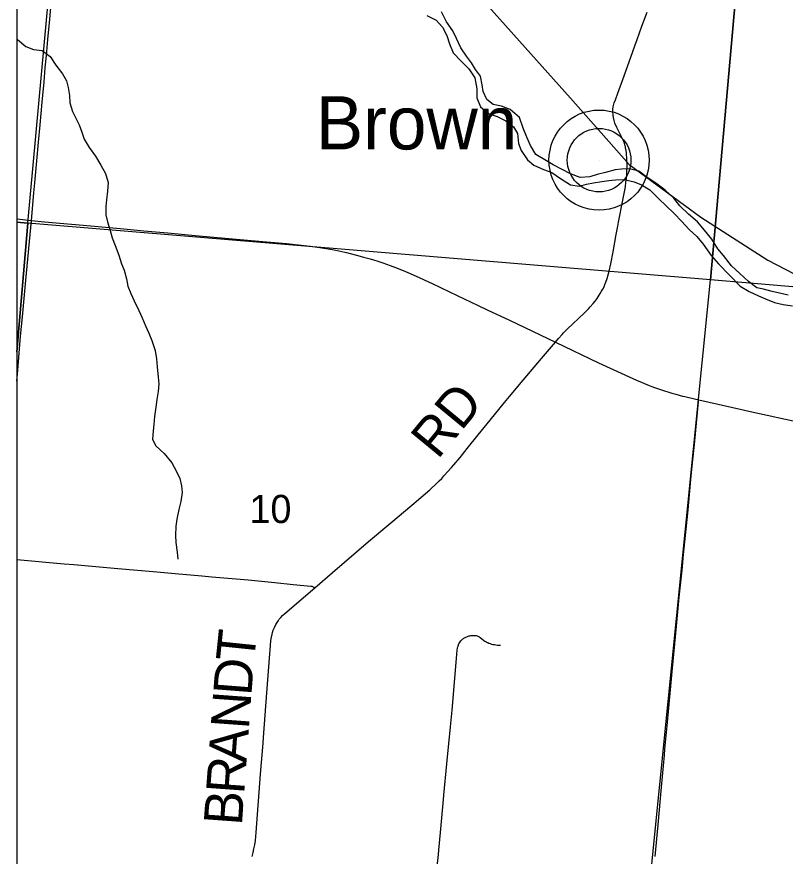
# Model space of a CAD drawing. Extents: x 0 to 1134, y 0 to 440.
# Drawn here: x 832.764 to 833.905, y 363.287 to 364.534 of the extents above; entities that cross this region are included whole.
import ezdxf

# ---------------------------------------------------------------- set-up
doc = ezdxf.new("R2010")
doc.units = 0
for name, color, linetype in [('GM_X_County_Road', 7, 'Continuous'), ('GM_X_County_Road_Text', 7, 'Continuous'), ('GM_X_Major_River', 7, 'Continuous'), ('GM_X_Minor_River', 7, 'Continuous'), ('GM_X_Rail_Line', 7, 'Continuous'), ('GM_X_Section', 7, 'Continuous'), ('GM_X_Section_Text', 7, 'Continuous'), ('GM_X_State_Route', 7, 'Continuous'), ('GM_X_Township_Road', 7, 'Continuous'), ('GM_X_Unincorporated', 7, 'Continuous'), ('GM_X_Unincorporated_Location', 7, 'Continuous'), ('GM_X_Unincorporated_Text', 7, 'Continuous'), ('SH_Cut_Line', 7, 'Continuous')]:
    doc.layers.add(name, color=color, linetype=linetype)

msp = doc.modelspace()

# ---------------------------------------------------------------- linework, layer by layer
at = {"layer": 'GM_X_County_Road'}
for points in [[(833.6562, 364.223), (833.6573, 364.2287), (833.6638, 364.2617), (833.6674, 364.2813), (833.6683, 364.2882), (833.669, 364.2937), (833.6695, 364.299), (833.6698, 364.3034), (833.67, 364.3124), (833.6696, 364.3224), (833.6689, 364.3314), (833.6684, 364.3357), (833.6682, 364.3369), (833.6678, 364.339), (833.6674, 364.3413), (833.6668, 364.3433), (833.666, 364.346), (833.6649, 364.3486), (833.6635, 364.3518), (833.6547, 364.3694), (833.6519, 364.376), (833.6506, 364.38), (833.6497, 364.3841), (833.6491, 364.3879), (833.6488, 364.3935), (833.6489, 364.3965), (833.6494, 364.4), (833.651, 364.4058), (833.6525, 364.4105), (833.6563, 364.4204), (833.6635, 364.4409), (833.6754, 364.4736), (833.6815, 364.4906), (833.6848, 364.4999), (833.692, 364.5198), (833.6998, 364.5408)], [(833.5636, 364.0505), (833.5683, 364.056), (833.5734, 364.062), (833.5756, 364.0645), (833.5795, 364.0686), (833.582, 364.071), (833.5887, 364.0773), (833.5984, 364.0863), (833.6062, 364.0938), (833.6126, 364.1001), (833.6153, 364.103), (833.6197, 364.1081), (833.6224, 364.1114), (833.6254, 364.1154), (833.6302, 364.1228), (833.6322, 364.1261), (833.634, 364.1295), (833.6357, 364.1329), (833.6371, 364.1362), (833.6383, 364.1395), (833.6402, 364.145), (833.6431, 364.1559), (833.6457, 364.1671), (833.6491, 364.1847), (833.6538, 364.2104), (833.6562, 364.223)], [(833.2061, 363.6858), (833.2327, 363.7087), (833.2859, 363.7545), (833.3192, 363.7825), (833.3503, 363.8085), (833.377, 363.8315), (833.3881, 363.8417), (833.391, 363.8445), (833.3947, 363.8482), (833.3981, 363.8519), (833.4094, 363.8645), (833.4127, 363.8682), (833.422, 363.8793), (833.4325, 363.8926), (833.449, 363.9131), (833.4669, 363.9348), (833.488, 363.9608), (833.4956, 363.9699), (833.5159, 363.9942), (833.5431, 364.0265), (833.5636, 364.0505)], [(833.7116, 363.2866), (833.7159, 363.3336), (833.7211, 363.3899), (833.7254, 363.437), (833.7262, 363.4465), (833.7286, 363.4709), (833.7295, 363.4808), (833.7318, 363.5075), (833.7369, 363.5613), (833.7408, 363.6027), (833.7434, 363.6287), (833.7475, 363.672), (833.7515, 363.7121), (833.7537, 363.735), (833.7575, 363.7727), (833.7604, 363.8017), (833.7625, 363.8242), (833.7653, 363.852), (833.7678, 363.8758), (833.7698, 363.8985), (833.7762, 363.9619), (833.7765, 363.9649)], [(832.7638, 363.7278), (832.8343, 363.7215), (832.8484, 363.7203), (832.9138, 363.7146), (832.9665, 363.7101), (832.9992, 363.7069), (833.0384, 363.7033), (833.0533, 363.7019), (833.1075, 363.6974), (833.1471, 363.6937), (833.1742, 363.6909), (833.2006, 363.6884), (833.2019, 363.6882), (833.203, 363.6878), (833.2039, 363.6874), (833.205, 363.6867), (833.2061, 363.6858)], [(833.1132, 363.2866), (833.1148, 363.2925), (833.116, 363.2981), (833.1171, 363.3042), (833.118, 363.3107), (833.1191, 363.3224), (833.1258, 363.4091), (833.1294, 363.455), (833.13, 363.4636), (833.1352, 363.5299), (833.1389, 363.5813), (833.1404, 363.6001), (833.1412, 363.6074), (833.1416, 363.6102), (833.1424, 363.6147), (833.1428, 363.6164), (833.1435, 363.6193), (833.1447, 363.6229), (833.1463, 363.6269), (833.1484, 363.6311), (833.1502, 363.6342), (833.1522, 363.6372), (833.1535, 363.639), (833.1559, 363.6419), (833.1584, 363.6446), (833.1616, 363.6477), (833.2061, 363.6858)]]:
    msp.add_lwpolyline(points, dxfattribs=at)
at = {"layer": 'GM_X_Major_River'}
for points in [[(832.7638, 365.251), (832.7638, 364.229), (832.7804, 364.2273), (832.8734, 365.2403)], [(832.7638, 364.229), (832.7638, 364.0362), (832.7804, 364.2273)], [(832.7638, 364.0362), (832.7638, 363.2198), (833.6932, 363.1421), (833.7939, 364.1431), (832.7804, 364.2273)]]:
    msp.add_lwpolyline(points, close=True, dxfattribs=at)
at = {"layer": 'GM_X_Minor_River'}
for points in [[(833.3726, 364.5359), (833.3865, 364.5287), (833.3957, 364.5186), (833.4022, 364.5059), (833.4061, 364.4936), (833.4119, 364.4805), (833.4237, 364.4677), (833.4349, 364.4564), (833.4437, 364.4432), (833.4467, 364.4268), (833.4471, 364.4135), (833.4525, 364.4), (833.4651, 364.3898), (833.4772, 364.3857), (833.49, 364.3793), (833.5012, 364.3703), (833.5074, 364.3606), (833.5085, 364.3457), (833.5125, 364.3353), (833.522, 364.3214), (833.5317, 364.3132), (833.5456, 364.3068), (833.5581, 364.3026), (833.5712, 364.2936), (833.5858, 364.2841), (833.5994, 364.2822), (833.6098, 364.2854), (833.6201, 364.2874), (833.6323, 364.2894), (833.6426, 364.2906), (833.6529, 364.2915), (833.6655, 364.292), (833.6806, 364.2889), (833.6912, 364.2841), (833.7035, 364.277), (833.7176, 364.2629), (833.7273, 364.2535), (833.7403, 364.241), (833.7507, 364.2305), (833.7622, 364.2177), (833.7733, 364.2075), (833.7829, 364.1962), (833.7947, 364.1792), (833.8058, 364.1671), (833.8377, 364.1336), (833.8512, 364.1257), (833.8651, 364.1192), (833.8756, 364.1148), (833.8888, 364.1095), (833.9017, 364.1065), (833.9153, 364.1047)], [(833.9089, 364.1204), (833.8964, 364.1234), (833.8854, 364.126), (833.8726, 364.1293), (833.8627, 364.1315), (833.85, 364.1405), (833.8374, 364.1526), (833.8251, 364.164), (833.8133, 364.1791), (833.8048, 364.1892), (833.7957, 364.2035), (833.785, 364.2171), (833.7746, 364.2295), (833.7609, 364.2409), (833.7482, 364.253), (833.7394, 364.2643), (833.7267, 364.2764), (833.7125, 364.2866), (833.6998, 364.2949), (833.6875, 364.3047), (833.6735, 364.3081), (833.6617, 364.3077), (833.6522, 364.3064), (833.638, 364.3026), (833.6253, 364.2994), (833.6146, 364.2959), (833.6001, 364.2951), (833.5858, 364.3008), (833.5738, 364.3068), (833.5603, 364.314), (833.5505, 364.3199), (833.5344, 364.3295), (833.5267, 364.3426), (833.521, 364.3549), (833.5156, 364.3684), (833.5103, 364.3841), (833.4965, 364.3959), (833.4833, 364.4011), (833.4712, 364.4037), (833.4615, 364.4112), (833.4565, 364.4227), (833.4548, 364.4327), (833.4521, 364.4457), (833.4451, 364.4557), (833.4389, 364.4654), (833.4315, 364.4751), (833.4231, 364.4879), (833.4166, 364.5017), (833.4112, 364.5129), (833.4016, 364.5264), (833.3944, 364.5411)], [(832.7638, 364.5002), (832.7647, 364.5001), (832.777, 364.4899), (832.7887, 364.485), (832.8016, 364.4839), (832.8132, 364.4749), (832.822, 364.4617), (832.8315, 364.4493), (832.8374, 364.4389), (832.8401, 364.4286), (832.8421, 364.4171), (832.8426, 364.406), (832.8465, 364.393), (832.8515, 364.383), (832.8566, 364.3733), (832.8605, 364.3622), (832.8637, 364.3519), (832.8714, 364.3399), (832.8806, 364.3267), (832.8886, 364.3132), (832.8955, 364.3012), (832.8997, 364.2878), (832.8983, 364.2749), (832.8972, 364.262), (832.8962, 364.2521), (832.8962, 364.2396), (832.8986, 364.2292), (832.9025, 364.2162), (832.9056, 364.2055), (832.9099, 364.1943), (832.9153, 364.1797), (832.9195, 364.1671), (832.9231, 364.1575), (832.9265, 364.1444), (832.9289, 364.1337), (832.9329, 364.123), (832.9383, 364.1118), (832.9451, 364.0975), (832.9498, 364.0868), (832.9548, 364.0749), (832.9599, 364.0641), (832.9642, 364.0529), (832.9691, 364.038), (832.9711, 364.0257), (832.9723, 364.0139), (832.9738, 363.9987), (832.9747, 363.9887), (832.9737, 363.9774), (832.9715, 363.9656)], [(832.9715, 363.9656), (832.9704, 363.9538), (832.9685, 363.9402), (832.9675, 363.9284), (832.9661, 363.9189), (832.9654, 363.906), (832.9705, 363.8964), (832.9824, 363.8851), (832.9938, 363.8715), (833.0011, 363.8583), (833.0058, 363.848), (833.0086, 363.8372), (833.0094, 363.8273), (833.0072, 363.8141), (833.0046, 363.8023), (833.0012, 363.7876), (832.9998, 363.7773), (832.9994, 363.7633), (832.9999, 363.753), (833.0019, 363.7388), (833.0031, 363.7282)]]:
    msp.add_lwpolyline(points, dxfattribs=at)
at = {"layer": 'GM_X_Rail_Line'}
msp.add_lwpolyline([(832.7638, 365.2794), (832.8063, 365.2399), (832.9561, 365.1033), (833.4135, 364.6058), (833.5859, 364.4129), (833.6728, 364.3143), (833.7792, 364.2364), (833.8789, 364.1723), (833.9716, 364.1241), (834.0271, 364.1007), (834.1167, 364.0808), (834.2132, 364.0834), (834.5593, 364.1019), (834.7644, 364.0946), (834.7978, 364.0893)], dxfattribs=at)
at = {"layer": 'GM_X_Section'}
for points in [[(832.8734, 365.2403), (833.8824, 365.141), (833.7939, 364.1431), (832.7804, 364.2273)], [(833.8824, 365.141), (834.8832, 365.0423), (834.7941, 364.0618), (834.7937, 364.058), (833.7939, 364.1431)]]:
    msp.add_lwpolyline(points, close=True, dxfattribs=at)
at = {"layer": 'GM_X_State_Route'}
for points in [[(832.7856, 364.2315), (832.7891, 364.2725), (832.7906, 364.2873), (832.7935, 364.32), (832.796, 364.3478), (832.7983, 364.3731), (832.8015, 364.4071), (832.8044, 364.4374), (832.8061, 364.4578), (832.8079, 364.4764), (832.8099, 364.4999), (832.8127, 364.5302), (832.817, 364.5765)], [(832.7638, 364.2338), (832.7856, 364.2315), (832.8049, 364.2295), (832.8736, 364.2231), (832.9225, 364.2187), (832.9522, 364.216), (832.9881, 364.2129), (833.0289, 364.2092), (833.1286, 364.2002), (833.1643, 364.197), (833.1862, 364.1948), (833.1992, 364.1932), (833.2138, 364.1912), (833.232, 364.1881), (833.2375, 364.187), (833.2507, 364.1842), (833.2532, 364.1836), (833.2588, 364.1823), (833.27, 364.1794), (833.2787, 364.177), (833.2864, 364.1748), (833.2883, 364.1742), (833.2902, 364.1737), (833.292, 364.1731), (833.3013, 364.1702), (833.3071, 364.1683), (833.3184, 364.1643), (833.3261, 364.1614), (833.3351, 364.1578), (833.341, 364.1555), (833.348, 364.1525), (833.3624, 364.1459), (833.3803, 364.1376), (833.4179, 364.1199), (833.449, 364.1051), (833.4624, 364.0986), (833.4954, 364.083), (833.5636, 364.0505)], [(832.7638, 363.9926), (832.7653, 364.0089), (832.7673, 364.0343), (832.7694, 364.0597), (832.7721, 364.0881), (832.7772, 364.1426), (832.7856, 364.2315)], [(833.5636, 364.0505), (833.6277, 364.02), (833.6787, 363.9964), (833.6839, 363.9941), (833.6925, 363.9905), (833.7004, 363.9872), (833.7107, 363.9833), (833.7153, 363.9818), (833.7208, 363.98), (833.7364, 363.975), (833.7424, 363.9732), (833.7472, 363.9719), (833.7524, 363.9705), (833.7555, 363.9698), (833.7701, 363.9664), (833.7765, 363.9649), (833.8271, 363.9534), (833.855, 363.9472), (833.928, 363.9312)]]:
    msp.add_lwpolyline(points, dxfattribs=at)
at = {"layer": 'GM_X_Township_Road'}
msp.add_lwpolyline([(833.387, 363.263), (833.3897, 363.2896), (833.3903, 363.296), (833.3927, 363.3225), (833.3972, 363.3713), (833.3978, 363.3776), (833.4021, 363.4243), (833.4076, 363.4792), (833.41, 363.5042), (833.4167, 363.5808), (833.4173, 363.5873), (833.4179, 363.593), (833.4184, 363.596), (833.4188, 363.5982), (833.419, 363.5992), (833.4194, 363.6006), (833.4197, 363.6014), (833.4202, 363.6027), (833.421, 363.6042), (833.422, 363.6057), (833.4231, 363.607), (833.4241, 363.6081), (833.4252, 363.609), (833.4262, 363.6098), (833.427, 363.6104), (833.4278, 363.6109), (833.4285, 363.6113), (833.4296, 363.6119), (833.4307, 363.6125), (833.4321, 363.6131), (833.4339, 363.6137), (833.4353, 363.6142), (833.4364, 363.6145), (833.4378, 363.6148), (833.4391, 363.615), (833.4411, 363.6151), (833.4428, 363.6151), (833.4443, 363.615), (833.4457, 363.6147), (833.4474, 363.6142), (833.4485, 363.6138), (833.4496, 363.6134), (833.451, 363.6126), (833.452, 363.6119), (833.4537, 363.6106), (833.4574, 363.6077), (833.4588, 363.6066), (833.4596, 363.6061), (833.4606, 363.6055), (833.4611, 363.6052), (833.4622, 363.6046), (833.463, 363.6043), (833.4647, 363.6036), (833.4665, 363.6029), (833.4686, 363.6023), (833.4708, 363.6018), (833.4732, 363.6014), (833.4753, 363.601), (833.4774, 363.6008), (833.4789, 363.6007), (833.4801, 363.6006), (833.4821, 363.6005)], dxfattribs=at)
at = {"layer": 'GM_X_Unincorporated'}
msp.add_lwpolyline([(832.7638, 366.2539), (832.7638, 360.1912)], dxfattribs=at)
for radius in [0.0744, 0.0472]:
    msp.add_circle((833.6284, 364.3209), radius, dxfattribs=at)
at = {"layer": 'GM_X_Unincorporated_Location'}
msp.add_line((833.6284, 364.3209), (833.6284, 364.3209), dxfattribs=at)
at = {"layer": 'SH_Cut_Line'}
msp.add_lwpolyline([(832.7638, 369.3181), (832.7638, 360.1912)], dxfattribs=at)

# ---------------------------------------------------------------- texts
at = {"layer": 'GM_X_County_Road_Text'}
for s, height, rotation, p in [('RD', 0.05682, 50.4777, (833.3887, 363.8752)), ('T', 0.0568, 84.0796, (833.1158, 363.574)), ('D', 0.0568, 85.5404, (833.112, 363.5246)), ('N', 0.0568, 85.8224, (833.1083, 363.4748)), ('A', 0.0568, 85.8187, (833.1047, 363.4249)), ('R', 0.0568, 85.8162, (833.1013, 363.3784)), ('B', 0.0568, 85.8201, (833.0979, 363.3318))]:
    msp.add_text(s, height=height, rotation=rotation, dxfattribs=at).set_placement(p)
at = {"layer": 'GM_X_Section_Text'}
msp.add_text('10', height=0.04186, rotation=0, dxfattribs=at).set_placement((833.1093, 363.7819))
at = {"layer": 'GM_X_Unincorporated_Text'}
msp.add_text('Brown', height=0.07898, rotation=0, dxfattribs=at).set_placement((833.2077, 364.3368))

doc.saveas('drawing.dxf')
